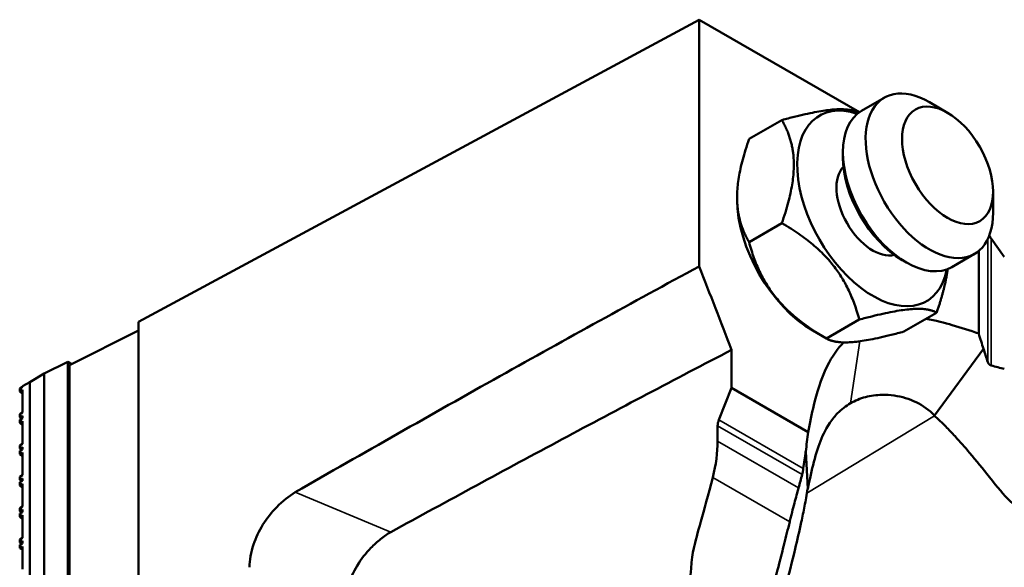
# Model space of a CAD drawing. Header units: millimetres. Extents: x 0 to 2100, y 0 to 1485.
# Tile 652 of 656: x 1531 to 1608, y 1311 to 1354. Entities that reach past the tile are written whole.
import ezdxf

# ---------------------------------------------------------------- set-up
doc = ezdxf.new("R2010")
doc.units = ezdxf.units.MM
doc.header["$LTSCALE"] = 5
doc.layers.add('Sichtbar (ISO)', color=7, linetype='Continuous', lineweight=50)
doc.layers.add('Sichtbar schmal (ISO)', color=7, linetype='Continuous', lineweight=35)

msp = doc.modelspace()

# ---------------------------------------------------------------- linework, layer by layer
at = {"layer": 'Sichtbar (ISO)'}
for p, q in [((1540.2696, 1330.3605), (1583.812, 1353.8033)), ((1583.812, 1353.8033), (1583.812, 1334.662)), ((1583.812, 1353.8033), (1596.2534, 1346.6202)), ((1596.4215, 1346.7271), (1598.1892, 1347.7477)), ((1603.1034, 1346.5845), (1601.6892, 1347.401)), ((1590.2341, 1346.0191), (1587.6885, 1344.5494)), ((1594.9717, 1343.1144), (1594.9717, 1343.5227)), ((1606.639, 1340.4608), (1606.639, 1338.8278)), ((1586.7587, 1339.8545), (1586.7587, 1340.0056)), ((1590.2341, 1338.0052), (1587.6885, 1336.5355)), ((1606.488, 1336.8195), (1607.5093, 1335.3957)), ((1605.5221, 1329.4468), (1605.5221, 1335.8562)), ((1599.5679, 1335.1536), (1599.9215, 1334.9494)), ((1603.4215, 1334.6027), (1605.1892, 1335.6234)), ((1596.2445, 1330.5282), (1593.6989, 1329.0585)), ((1602.2549, 1331.065), (1599.7093, 1329.5953)), ((1540.2696, 1329.671), (1534.9291, 1327.0038)), ((1540.2696, 922.1123), (1540.2696, 1330.3605)), ((1592.6383, 1329.6708), (1593.6989, 1329.0585)), ((1586.3361, 1325.2221), (1586.3361, 1328.181)), ((1602.0908, 1323.0776), (1605.8941, 1328.2611)), ((1605.8957, 1328.2634), (1605.8957, 1328.2634)), ((1534.7876, 1327.2489), (1532.9581, 1326.3352)), ((1534.7876, 1327.2489), (1534.7876, 1123.4306)), ((1534.7876, 1327.2489), (1535.0809, 1327.0796)), ((1534.9291, 1123.5123), (1534.9291, 1327.0038)), ((1532.9581, 1326.3352), (1531.8267, 1325.682)), ((1532.9581, 1326.3352), (1532.9581, 1122.3744)), ((1532.9581, 1122.3744), (1532.9581, 1326.3352)), ((1531.2611, 1325.313), (1531.0489, 1325.1905)), ((1531.0489, 1325.1905), (1531.0489, 1324.9455)), ((1531.0489, 1324.9455), (1531.2611, 1325.068)), ((1531.8267, 1325.682), (1531.2611, 1325.3554)), ((1531.2611, 1325.313), (1531.2611, 1325.3554)), ((1531.2611, 1323.3125), (1531.2611, 1325.068)), ((1531.8267, 1121.7212), (1531.8267, 1325.682)), ((1531.8267, 1291.7566), (1531.8267, 1325.682)), ((1586.3361, 1325.2221), (1585.3448, 1322.7472)), ((1592.2697, 1321.7964), (1586.3361, 1325.2221)), ((1531.0489, 1324.9455), (1531.2611, 1324.8231)), ((1531.2611, 1323.3125), (1531.0489, 1323.1901)), ((1531.0489, 1323.1901), (1531.0489, 1322.9451)), ((1531.0489, 1322.9451), (1531.2611, 1323.0676)), ((1531.0489, 1322.9451), (1531.2087, 1322.8528)), ((1531.2611, 1322.8831), (1531.0489, 1322.7606)), ((1531.2611, 1322.8831), (1531.2611, 1323.0676)), ((1531.0489, 1322.7606), (1531.0489, 1322.5156)), ((1531.0489, 1322.5156), (1531.2611, 1322.6381)), ((1531.0489, 1322.5156), (1531.2611, 1322.3932)), ((1531.2611, 1320.8826), (1531.2611, 1322.6381)), ((1585.2476, 1322.2857), (1585.2476, 1321.1053)), ((1531.2611, 1320.8826), (1531.0489, 1320.7602)), ((1531.0489, 1320.7602), (1531.0489, 1320.5152)), ((1531.0489, 1320.5152), (1531.2611, 1320.6377)), ((1531.0489, 1320.5152), (1531.2087, 1320.423)), ((1531.2611, 1320.4532), (1531.2611, 1320.6377)), ((1531.2611, 1320.4532), (1531.0489, 1320.3307)), ((1531.0489, 1320.3307), (1531.0489, 1320.0857)), ((1531.0489, 1320.0857), (1531.2611, 1320.2082)), ((1531.0489, 1320.0857), (1531.2611, 1319.9633)), ((1531.2611, 1318.4527), (1531.2611, 1320.2082)), ((1592.2417, 1317.3888), (1592.0868, 1320.2911)), ((1531.2611, 1318.4527), (1531.0489, 1318.3303)), ((1531.0489, 1318.3303), (1531.0489, 1318.0853)), ((1531.0489, 1318.0853), (1531.2611, 1318.2078)), ((1531.2611, 1318.0233), (1531.2611, 1318.2078)), ((1531.0489, 1318.0853), (1531.2087, 1317.9931)), ((1531.2611, 1318.0233), (1531.0489, 1317.9008)), ((1531.0489, 1317.9008), (1531.0489, 1317.6558)), ((1531.0489, 1317.6558), (1531.2611, 1317.7783)), ((1531.0489, 1317.6558), (1531.2611, 1317.5334)), ((1531.2611, 1316.0229), (1531.2611, 1317.7783)), ((1531.2611, 1316.0229), (1531.0489, 1315.9004)), ((1531.0489, 1315.9004), (1531.0489, 1315.6554)), ((1531.0489, 1315.6554), (1531.2611, 1315.7779)), ((1531.0489, 1315.6554), (1531.2087, 1315.5632)), ((1531.2611, 1315.5934), (1531.0489, 1315.4709)), ((1531.0489, 1315.4709), (1531.0489, 1315.226)), ((1531.0489, 1315.226), (1531.2611, 1315.3484)), ((1531.0489, 1315.226), (1531.2611, 1315.1035)), ((1531.2611, 1315.5934), (1531.2611, 1315.7779)), ((1531.2611, 1313.593), (1531.2611, 1315.3484)), ((1557.5362, 1315.0101), (1557.535, 1315.0094)), ((1531.2611, 1313.593), (1531.0489, 1313.4705)), ((1559.7115, 1314.1047), (1559.7101, 1314.104)), ((1531.0489, 1313.4705), (1531.0489, 1313.2255)), ((1531.0489, 1313.2255), (1531.2611, 1313.348)), ((1531.0489, 1313.2255), (1531.2087, 1313.1333)), ((1531.2611, 1313.1635), (1531.0489, 1313.041)), ((1531.0489, 1313.041), (1531.0489, 1312.7961)), ((1531.0489, 1312.7961), (1531.2611, 1312.9185)), ((1531.2611, 1313.1635), (1531.2611, 1313.348)), ((1531.2611, 1311.1631), (1531.2611, 1312.9185)), ((1531.0489, 1312.7961), (1531.2611, 1312.6736))]:
    msp.add_line(p, q, dxfattribs=at)
for centre, major_axis, ratio, start_param, end_param in [((1601.6892, 1341.6855), (-3.5, 6.0622), 0.5773503, 5.4977871, 10.2101761), ((1597.3052, 1339.1544), (-4.1575, 7.201), 0.5773503, 5.7055082, 10.0024551), ((1599.9215, 1340.6649), (3.5, -6.0622), 0.5773503, 3.1415927, 6.2831853), ((1599.5679, 1340.4608), (3.25, -5.6292), 0.5773503, 3.9269908, 5.4977871), ((1597.3052, 1339.1544), (2, -3.4641), 0.5773503, 3.3016504, 6.1231275), ((1592.6383, 1336.46), (-4.1575, 7.201), 0.5773503, 0.7853982, 2.3561945), ((1607.1951, 1337.1772), (-0.8154, 0.9121), 0.6346991, 1.1708841, 1.4027835), ((1585.9733, 1322.6832), (0.5201, 0.8543), 0.5922691, 1.8463982, 2.3699969), ((1577.9913, 1317.1298), (-5.2013, -8.5429), 0.5922691, 2.0441984, 2.3699969)]:
    msp.add_ellipse(centre, major_axis=major_axis, ratio=ratio, start_param=start_param, end_param=end_param, dxfattribs=at)
msp.add_ellipse((1603.1034, 1342.502), major_axis=(2.5, -4.3301), ratio=0.5773503, dxfattribs=at)
for points, weights in [([(1590.2341, 1346.0191), (1594.9113, 1347.2723), (1596.199, 1346.5812)], [1, 1.15232980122, 1.00466881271]), ([(1590.2341, 1338.0052), (1591.9691, 1343.0139), (1590.2341, 1346.0191)], [1, 1.15470053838, 1]), ([(1587.6885, 1344.5494), (1585.9535, 1339.5407), (1587.6885, 1336.5355)], [1, 1.15470053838, 1]), ([(1596.2445, 1330.5282), (1594.9744, 1335.2684), (1590.2341, 1338.0052)], [1, 1.15470053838, 1]), ([(1587.6885, 1336.5355), (1588.9587, 1331.7953), (1593.6989, 1329.0585)], [1, 1.15470053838, 1]), ([(1603.1079, 1334.4516), (1602.9225, 1332.9923), (1602.2549, 1331.065)], [1.07051318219, 1.05435351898, 1]), ([(1602.2549, 1331.065), (1600.9848, 1331.7983), (1596.2445, 1330.5282)], [1, 1.15470053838, 1]), ([(1593.6989, 1329.0585), (1594.9691, 1328.3251), (1599.7093, 1329.5953)], [1, 1.15470053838, 1])]:
    msp.add_rational_spline(points, weights, degree=2, dxfattribs=at)
for points, knots in [([(1583.812, 1334.662), (1578.6517, 1331.8627), (1573.489, 1329.017), (1563.0371, 1323.1724), (1557.7425, 1320.1682), (1552.452, 1317.1262)], [-4.288293, -4.288293, -4.288293, -4.288293, -2.1715855, -2.1715855, -0.0002585, -0.0002585, -0.0002585, -0.0002585]), ([(1586.3361, 1328.1811), (1585.9158, 1329.2597), (1585.4938, 1330.343), (1584.6536, 1332.5004), (1584.232, 1333.5833), (1583.812, 1334.662)], [-0.71025626, -0.71025626, -0.71025626, -0.71025626, -0.35518412, -0.35518412, -0.000001, -0.000001, -0.000001, -0.000001]), ([(1605.5221, 1329.4468), (1604.8543, 1329.6744), (1604.1462, 1329.9088), (1602.896, 1330.2721), (1602.1799, 1330.4604), (1601.4296, 1330.5884)], [-0.97368077, -0.97368077, -0.97368077, -0.97368077, -0.74788573, -0.74788573, -0.55674892, -0.55674892, -0.55674892, -0.55674892]), ([(1605.5221, 1329.4468), (1605.5845, 1329.2471), (1605.6474, 1329.046), (1605.7716, 1328.6501), (1605.8333, 1328.4536), (1605.895, 1328.258)], [0.000001, 0.000001, 0.000001, 0.000001, 0.07622615, 0.07622615, 0.15113126, 0.15113126, 0.15113126, 0.15113126]), ([(1586.3361, 1328.181), (1581.9481, 1325.8999), (1577.5583, 1323.5846), (1568.7376, 1318.8698), (1564.3044, 1316.4684), (1559.8724, 1314.0377)], [0.0000101, 0.0000101, 0.0000101, 0.0000101, 1.815304, 1.815304, 3.6482741, 3.6482741, 3.6482741, 3.6482741]), ([(1595.0271, 1328.7595), (1594.5824, 1328.2952), (1594.1345, 1327.6936), (1593.2598, 1325.907), (1592.9337, 1324.753), (1592.5553, 1323.2084), (1592.4055, 1322.4836), (1592.2697, 1321.7964)], [0.23736767, 0.23736767, 0.23736767, 0.23736767, 0.44399901, 0.44399901, 0.71279554, 0.71279554, 0.92417576, 0.92417576, 0.92417576, 0.92417576]), ([(1605.8991, 1328.2604), (1605.9547, 1328.0843), (1606.0065, 1327.9219), (1606.1163, 1327.5805), (1606.1725, 1327.4072), (1606.2292, 1327.234)], [0.00173034, 0.00173034, 0.00173034, 0.00173034, 0.06970842, 0.06970842, 0.1414156, 0.1414156, 0.1414156, 0.1414156]), ([(1606.488, 1326.9685), (1606.4672, 1326.9744), (1606.4472, 1326.9819), (1606.4132, 1326.9983), (1606.3988, 1327.0064), (1606.3751, 1327.0223), (1606.3654, 1327.0295), (1606.3466, 1327.0452), (1606.3375, 1327.0536), (1606.3196, 1327.072), (1606.3109, 1327.082), (1606.2941, 1327.1034), (1606.2862, 1327.1147), (1606.2584, 1327.1589), (1606.2419, 1327.195), (1606.2292, 1327.234)], [0.000001, 0.000001, 0.000001, 0.000001, 0.009093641, 0.009093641, 0.016142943, 0.016142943, 0.021288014, 0.021288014, 0.026514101, 0.026514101, 0.03204117, 0.03204117, 0.037675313, 0.037675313, 0.053054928, 0.053054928, 0.053054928, 0.053054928]), ([(1606.488, 1326.9685), (1606.6596, 1326.9202), (1606.8301, 1326.8736), (1607.1701, 1326.7833), (1607.3409, 1326.7391), (1607.5093, 1326.6966)], [0.000001, 0.000001, 0.000001, 0.000001, 0.07514371, 0.07514371, 0.1492988, 0.1492988, 0.1492988, 0.1492988]), ([(1595.5685, 1324.0382), (1595.9281, 1324.2458), (1596.3153, 1324.4051), (1597.1378, 1324.6237), (1597.5718, 1324.6824), (1598.3326, 1324.6949), (1598.6501, 1324.6767), (1599.5483, 1324.5505), (1600.1253, 1324.3816), (1601.1937, 1323.8554), (1601.6786, 1323.5107), (1602.0938, 1323.0745)], [0.000001, 0.000001, 0.000001, 0.000001, 0.2158095, 0.2158095, 0.4321207, 0.4321207, 0.579551, 0.579551, 0.84762, 0.84762, 1.1041518, 1.1041518, 1.1041518, 1.1041518]), ([(1592.2455, 1317.389), (1592.403, 1318.1405), (1592.5529, 1318.8386), (1592.8938, 1320.1569), (1593.0827, 1320.7609), (1593.5234, 1321.8193), (1593.8198, 1322.3936), (1594.3597, 1323.0437), (1594.4574, 1323.1518), (1594.8637, 1323.5642), (1595.2011, 1323.8261), (1595.5685, 1324.0382)], [-1.3634264, -1.3634264, -1.3634264, -1.3634264, -1.0095618, -1.0095618, -0.6411432, -0.6411432, -0.2935813, -0.2935813, -0.2203524, -0.2203524, -0.000001, -0.000001, -0.000001, -0.000001]), ([(1602.0836, 1323.0707), (1602.1089, 1323.048), (1602.1219, 1323.0362), (1602.1604, 1323.0012), (1602.1802, 1322.9832), (1602.2389, 1322.9295), (1602.2776, 1322.8937), (1602.3916, 1322.7876), (1602.466, 1322.7171), (1602.6813, 1322.5103), (1602.8223, 1322.3709), (1603.2064, 1321.9829), (1603.4515, 1321.7249), (1604.0709, 1321.0531), (1604.4493, 1320.6221), (1605.3444, 1319.5695), (1605.8319, 1318.9677), (1607.6556, 1316.6753), (1608.0026, 1316.174), (1611.8676, 1313.7713), (1614.1244, 1312.4697), (1628.3484, 1304.2575)], [0.0005658, 0.0005658, 0.0005658, 0.0005658, 0.0150402, 0.0150402, 0.0303745, 0.0303745, 0.0607231, 0.0607231, 0.120197, 0.120197, 0.234193, 0.234193, 0.4450737, 0.4450737, 0.7886142, 0.7886142, 1.2936171, 1.2936171, 2.5280241, 2.5280241, 3.2720462, 3.2720462, 3.2720462, 3.2720462]), ([(1592.0937, 1320.2901), (1592.1238, 1320.54), (1592.1534, 1320.7903), (1592.2118, 1321.2919), (1592.2409, 1321.5451), (1592.2697, 1321.7964)], [0.00065358, 0.00065358, 0.00065358, 0.00065358, 0.07616722, 0.07616722, 0.15226457, 0.15226457, 0.15226457, 0.15226457]), ([(1591.9007, 1318.9622), (1591.9337, 1319.187), (1591.9653, 1319.4108), (1592.0247, 1319.8523), (1592.0528, 1320.0706), (1592.0798, 1320.2921)], [0.000001, 0.000001, 0.000001, 0.000001, 0.06823279, 0.06823279, 0.13381782, 0.13381782, 0.13381782, 0.13381782]), ([(1591.9007, 1318.9622), (1591.8957, 1318.9286), (1591.8906, 1318.8952), (1591.8814, 1318.8384), (1591.8774, 1318.815), (1591.8709, 1318.7775), (1591.8684, 1318.7633), (1591.8633, 1318.7356), (1591.8608, 1318.722), (1591.8559, 1318.6963), (1591.8535, 1318.6841), (1591.8487, 1318.6603), (1591.8464, 1318.6488), (1591.8396, 1318.6158), (1591.8351, 1318.595), (1591.8242, 1318.547), (1591.8179, 1318.5206), (1591.8117, 1318.4959)], [-0.053041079, -0.053041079, -0.053041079, -0.053041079, -0.042840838, -0.042840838, -0.035513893, -0.035513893, -0.03096217, -0.03096217, -0.026518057, -0.026518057, -0.022395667, -0.022395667, -0.018362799, -0.018362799, -0.010719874, -0.010719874, -0.000001, -0.000001, -0.000001, -0.000001]), ([(1583.0925, 1308.5128), (1583.1245, 1310.9347), (1583.2037, 1311.8873), (1583.6198, 1313.8091), (1584.1421, 1315.4755), (1584.8659, 1318.2829)], [0, 0, 0, 0, 0.8835069, 0.8835069, 1.8796636, 1.8796636, 1.8796636, 1.8796636]), ([(1591.5362, 1317.4746), (1591.5837, 1317.6418), (1591.6309, 1317.8119), (1591.7228, 1318.1519), (1591.7677, 1318.323), (1591.8117, 1318.4959)], [0.000001, 0.000001, 0.000001, 0.000001, 0.07428191, 0.07428191, 0.14955239, 0.14955239, 0.14955239, 0.14955239]), ([(1590.8431, 1314.8319), (1590.8732, 1314.956), (1590.9034, 1315.0786), (1590.9648, 1315.3263), (1590.9961, 1315.4511), (1591.0888, 1315.8169), (1591.1495, 1316.0518), (1591.3234, 1316.7114), (1591.4329, 1317.1104), (1591.5362, 1317.4746)], [-0.33050547, -0.33050547, -0.33050547, -0.33050547, -0.28946609, -0.28946609, -0.24654214, -0.24654214, -0.16177934, -0.16177934, -0.000001, -0.000001, -0.000001, -0.000001]), ([(1552.4521, 1317.1227), (1551.9564, 1316.8347), (1551.4625, 1316.445), (1550.6123, 1315.5767), (1550.2448, 1315.1145), (1549.6299, 1314.1211), (1549.3854, 1313.5971), (1549.1077, 1312.7695), (1549.0291, 1312.4657), (1548.922, 1311.8716), (1548.8936, 1311.5817), (1548.8917, 1311.3055)], [-0.75291065, -0.75291065, -0.75291065, -0.75291065, -0.55085369, -0.55085369, -0.37517429, -0.37517429, -0.20201615, -0.20201615, -0.10118101, -0.10118101, -0.00006192, -0.00006192, -0.00006192, -0.00006192]), ([(1589.2383, 1294.23), (1589.2386, 1301.7088), (1589.2462, 1303.8195), (1589.7325, 1306.7557), (1589.9694, 1307.5801), (1590.7806, 1310.7369), (1591.0303, 1311.7323), (1591.4354, 1313.4343), (1591.595, 1314.1309), (1591.8291, 1315.2178), (1591.9153, 1315.6337), (1592.0379, 1316.2606), (1592.08, 1316.4834), (1592.1614, 1316.9326), (1592.2006, 1317.1595), (1592.2375, 1317.3865)], [-2.8529641, -2.8529641, -2.8529641, -2.8529641, -1.564765, -1.564765, -0.8660047, -0.8660047, -0.524183, -0.524183, -0.2902449, -0.2902449, -0.1513618, -0.1513618, -0.0775554, -0.0775554, -0.0006929, -0.0006929, -0.0006929, -0.0006929]), ([(1589.1445, 1295.0403), (1589.1445, 1299.1139), (1589.1425, 1300.2773), (1589.1513, 1303.5751), (1589.1594, 1305.2794), (1589.2048, 1306.832), (1589.2223, 1307.2821), (1589.2609, 1307.8453), (1589.2725, 1307.9926), (1589.3079, 1308.3688), (1589.3352, 1308.6015), (1589.386, 1308.9307), (1589.4013, 1309.0218), (1589.4486, 1309.2812), (1589.4826, 1309.4448), (1589.5557, 1309.7657), (1589.5934, 1309.9192), (1589.6491, 1310.1403), (1589.6675, 1310.2124), (1589.7199, 1310.4166), (1589.7557, 1310.5544), (1589.8571, 1310.9451), (1589.9415, 1311.2701), (1590.162, 1312.1206), (1590.2875, 1312.6084), (1590.5625, 1313.6927), (1590.7045, 1314.2622), (1590.8431, 1314.8319)], [0.000001, 0.000001, 0.000001, 0.000001, 1.4967487, 1.4967487, 2.4000346, 2.4000346, 2.7136177, 2.7136177, 2.8221742, 2.8221742, 2.9912697, 2.9912697, 3.0561734, 3.0561734, 3.1736405, 3.1736405, 3.2786354, 3.2786354, 3.3282765, 3.3282765, 3.42235, 3.42235, 3.5514119, 3.5514119, 3.7621742, 3.7621742, 3.9978226, 3.9978226, 3.9978226, 3.9978226]), ([(1559.8724, 1314.0336), (1559.6053, 1313.8846), (1559.3381, 1313.7048), (1558.8177, 1313.2939), (1558.5636, 1313.0629), (1557.9296, 1312.4021), (1557.5657, 1311.9349), (1556.9578, 1310.9298), (1556.7156, 1310.3996), (1556.4405, 1309.5631), (1556.3627, 1309.2566), (1556.2565, 1308.6582), (1556.2282, 1308.3665), (1556.2261, 1308.0887)], [0.00022878, 0.00022878, 0.00022878, 0.00022878, 0.11072658, 0.11072658, 0.22039927, 0.22039927, 0.39719685, 0.39719685, 0.57136222, 0.57136222, 0.67258063, 0.67258063, 0.77383131, 0.77383131, 0.77383131, 0.77383131])]:
    msp.add_open_spline(points, degree=3, knots=knots, dxfattribs=at)
msp.add_open_spline([(1605.8964, 1328.2688), (1605.8973, 1328.2661), (1605.8981, 1328.2634), (1605.899, 1328.2607)], degree=3, dxfattribs=at)
at = {"layer": 'Sichtbar schmal (ISO)'}
for p, q in [((1606.2292, 1327.234), (1606.2292, 1336.7873)), ((1606.488, 1336.8195), (1606.488, 1326.9685)), ((1596.2874, 1328.8487), (1595.5685, 1324.0382)), ((1602.0868, 1323.0722), (1592.1819, 1317.0544)), ((1591.8117, 1318.4959), (1585.2476, 1322.2857)), ((1585.3448, 1322.7472), (1591.9007, 1318.9622)), ((1585.2476, 1321.1053), (1591.5362, 1317.4746)), ((1584.8659, 1318.2829), (1590.8431, 1314.8319)), ((1552.4529, 1317.1259), (1559.8723, 1314.0377))]:
    msp.add_line(p, q, dxfattribs=at)

doc.saveas('drawing.dxf')
